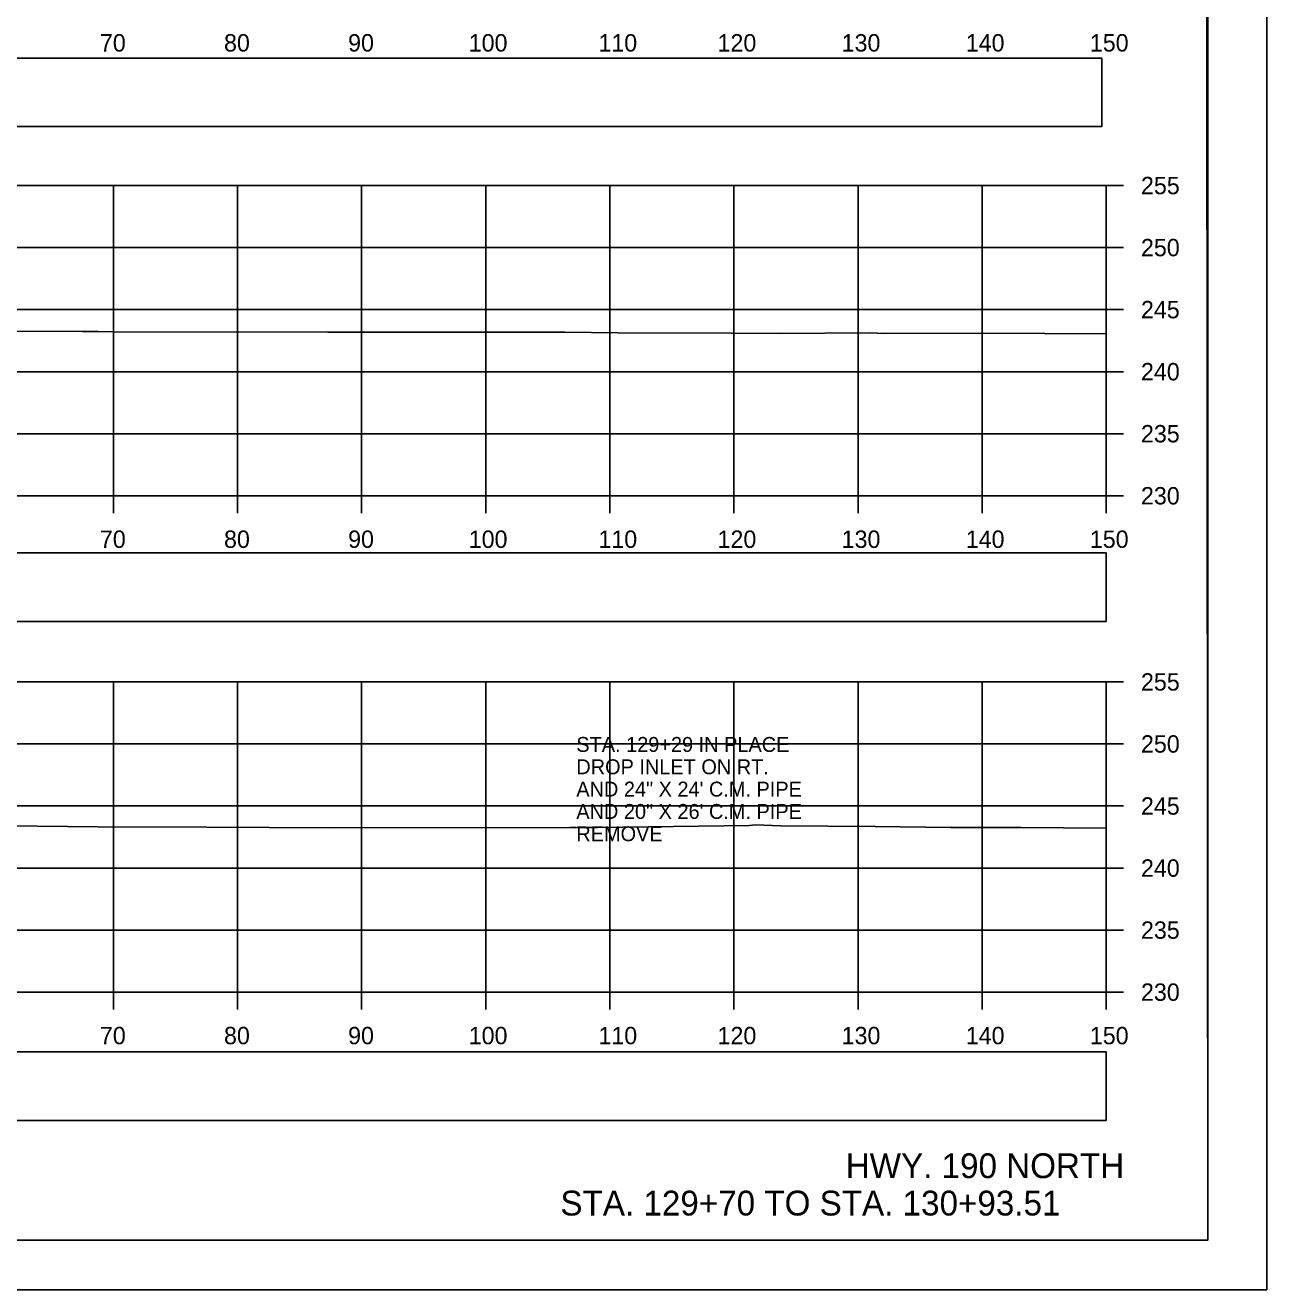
# Model space of a CAD drawing. Extents: x 1369627 to 1374022, y 380035 to 398173.
# Drawn here: x 1370242.1 to 1370342.2, y 382594.9 to 382696.8 of the extents above; entities that cross this region are included whole.
import ezdxf

# ---------------------------------------------------------------- set-up
doc = ezdxf.new("R2010")
doc.units = 0
for name, color, linetype in [('Default', 7, 'Continuous'), ('R_Axis', 7, 'Continuous'), ('R_Axis Annot', 7, 'Continuous'), ('R_Border', 7, 'Continuous'), ('R_Draft', 7, 'Continuous'), ('R_Exist Surface', 7, 'Continuous'), ('R_Grid', 7, 'Continuous'), ('R_No Plot', 7, 'Continuous'), ('R_Water', 7, 'Continuous')]:
    doc.layers.add(name, color=color, linetype=linetype)

msp = doc.modelspace()

# ---------------------------------------------------------------- linework, layer by layer
at = {"layer": 'Default'}
for points in [[(1370028.88, 382688.66), (1370328.88, 382688.66), (1370328.88, 382694.18), (1370028.88, 382694.18)], [(1370029.24, 382648.78), (1370329.24, 382648.78), (1370329.24, 382654.3), (1370029.24, 382654.3)], [(1370029.24, 382608.57), (1370329.24, 382608.57), (1370329.24, 382614.09), (1370029.24, 382614.09)]]:
    msp.add_lwpolyline(points, close=True, dxfattribs=at)
at = {"layer": 'R_Axis'}
for p, q in [((1370329.24, 382658.91), (1370329.24, 382683.91)), ((1370330.64, 382683.91), (1370329.24, 382683.91)), ((1370330.64, 382678.91), (1370329.24, 382678.91)), ((1370330.64, 382673.91), (1370329.24, 382673.91)), ((1370330.64, 382668.91), (1370329.24, 382668.91)), ((1370330.64, 382663.91), (1370329.24, 382663.91)), ((1370029.24, 382658.91), (1370329.24, 382658.91)), ((1370249.24, 382657.51), (1370249.24, 382658.91)), ((1370259.24, 382657.51), (1370259.24, 382658.91)), ((1370269.24, 382657.51), (1370269.24, 382658.91)), ((1370279.24, 382657.51), (1370279.24, 382658.91)), ((1370289.24, 382657.51), (1370289.24, 382658.91)), ((1370299.24, 382657.51), (1370299.24, 382658.91)), ((1370309.24, 382657.51), (1370309.24, 382658.91)), ((1370319.24, 382657.51), (1370319.24, 382658.91)), ((1370329.24, 382657.51), (1370329.24, 382658.91)), ((1370330.64, 382658.91), (1370329.24, 382658.91)), ((1370329.24, 382618.91), (1370329.24, 382643.91)), ((1370330.64, 382643.91), (1370329.24, 382643.91)), ((1370330.64, 382638.91), (1370329.24, 382638.91)), ((1370330.64, 382633.91), (1370329.24, 382633.91)), ((1370330.64, 382628.91), (1370329.24, 382628.91)), ((1370330.64, 382623.91), (1370329.24, 382623.91)), ((1370029.24, 382618.91), (1370329.24, 382618.91)), ((1370249.24, 382617.51), (1370249.24, 382618.91)), ((1370259.24, 382617.51), (1370259.24, 382618.91)), ((1370269.24, 382617.51), (1370269.24, 382618.91)), ((1370279.24, 382617.51), (1370279.24, 382618.91)), ((1370289.24, 382617.51), (1370289.24, 382618.91)), ((1370299.24, 382617.51), (1370299.24, 382618.91)), ((1370309.24, 382617.51), (1370309.24, 382618.91)), ((1370319.24, 382617.51), (1370319.24, 382618.91)), ((1370329.24, 382617.51), (1370329.24, 382618.91)), ((1370330.64, 382618.91), (1370329.24, 382618.91))]:
    msp.add_line(p, q, dxfattribs=at)
at = {"layer": 'R_Border'}
for q in [(1370337.42, 382804.37), (1370021.24, 382598.91)]:
    msp.add_line((1370337.42, 382598.91), q, dxfattribs=at)
at = {"layer": 'R_Exist Surface'}
for points in [[(1370229.82, 382672.22), (1370246.74, 382672.15), (1370247.98, 382672.14), (1370249.26, 382672.13), (1370266.52, 382672.09), (1370274.64, 382672.09), (1370285.61, 382672.08), (1370289.88, 382672.04), (1370299.05, 382672.01), (1370302.92, 382671.99), (1370310.19, 382672.03), (1370311.37, 382671.99), (1370319.35, 382672), (1370329.24, 382671.97)], [(1370238.16, 382632.35), (1370247.98, 382632.24), (1370256.73, 382632.2), (1370266.86, 382632.14), (1370286, 382632.18), (1370287.79, 382632.18), (1370288.24, 382632.18), (1370300.49, 382632.33), (1370300.98, 382632.4), (1370302.98, 382632.31), (1370310.62, 382632.25), (1370316.7, 382632.17), (1370316.9, 382632.18), (1370322.36, 382632.19), (1370329.24, 382632.12)]]:
    msp.add_lwpolyline(points, dxfattribs=at)
at = {"layer": 'R_Grid'}
for p, q in [((1370029.24, 382683.91), (1370329.24, 382683.91)), ((1370249.24, 382658.91), (1370249.24, 382683.91)), ((1370259.24, 382658.91), (1370259.24, 382683.91)), ((1370269.24, 382658.91), (1370269.24, 382683.91)), ((1370279.24, 382658.91), (1370279.24, 382683.91)), ((1370289.24, 382658.91), (1370289.24, 382683.91)), ((1370299.24, 382658.91), (1370299.24, 382683.91)), ((1370309.24, 382658.91), (1370309.24, 382683.91)), ((1370319.24, 382658.91), (1370319.24, 382683.91)), ((1370329.24, 382658.91), (1370329.24, 382683.91)), ((1370029.24, 382678.91), (1370329.24, 382678.91)), ((1370029.24, 382673.91), (1370329.24, 382673.91)), ((1370029.24, 382668.91), (1370329.24, 382668.91)), ((1370029.24, 382663.91), (1370329.24, 382663.91)), ((1370029.24, 382658.91), (1370329.24, 382658.91)), ((1370029.24, 382643.91), (1370329.24, 382643.91)), ((1370249.24, 382618.91), (1370249.24, 382643.91)), ((1370259.24, 382618.91), (1370259.24, 382643.91)), ((1370269.24, 382618.91), (1370269.24, 382643.91)), ((1370279.24, 382618.91), (1370279.24, 382643.91)), ((1370289.24, 382618.91), (1370289.24, 382643.91)), ((1370299.24, 382618.91), (1370299.24, 382643.91)), ((1370309.24, 382618.91), (1370309.24, 382643.91)), ((1370319.24, 382618.91), (1370319.24, 382643.91)), ((1370329.24, 382618.91), (1370329.24, 382643.91)), ((1370029.24, 382638.91), (1370329.24, 382638.91)), ((1370029.24, 382633.91), (1370329.24, 382633.91)), ((1370029.24, 382628.91), (1370329.24, 382628.91)), ((1370029.24, 382623.91), (1370329.24, 382623.91)), ((1370029.24, 382618.91), (1370329.24, 382618.91))]:
    msp.add_line(p, q, dxfattribs=at)
at = {"layer": 'R_No Plot'}
msp.add_line((1370008.84, 382594.93), (1370342.17, 382594.93), dxfattribs=at)
for points in [[(1370008.83, 382808.27), (1370342.17, 382808.27), (1370342.17, 382594.93), (1370008.83, 382594.93)], [(1370255.16, 382804.37), (1370274.78, 382804.37), (1370274.78, 382794.49), (1370290.89, 382794.49), (1370314.09, 382794.49), (1370314.09, 382761.82), (1370337.3, 382761.82), (1370337.42, 382598.91), (1370021.24, 382598.91), (1370021.24, 382804.37)]]:
    msp.add_lwpolyline(points, close=True, dxfattribs=at)

# ---------------------------------------------------------------- texts
at = {"layer": 'R_Axis Annot'}
for s, p in [('70', (1370248.15, 382694.71)), ('80', (1370258.15, 382694.71)), ('90', (1370268.15, 382694.71)), ('100', (1370277.87, 382694.71)), ('110', (1370288.32, 382694.71)), ('120', (1370297.92, 382694.71)), ('130', (1370307.92, 382694.71)), ('140', (1370317.92, 382694.71)), ('150', (1370327.92, 382694.71)), ('255', (1370332.04, 382683.21)), ('250', (1370332.04, 382678.21)), ('245', (1370332.04, 382673.21)), ('240', (1370332.04, 382668.21)), ('235', (1370332.04, 382663.21)), ('230', (1370332.04, 382658.21)), ('70', (1370248.15, 382654.71)), ('80', (1370258.15, 382654.71)), ('90', (1370268.15, 382654.71)), ('100', (1370277.87, 382654.71)), ('110', (1370288.32, 382654.71)), ('120', (1370297.92, 382654.71)), ('130', (1370307.92, 382654.71)), ('140', (1370317.92, 382654.71)), ('150', (1370327.92, 382654.71)), ('255', (1370332.04, 382643.21)), ('250', (1370332.04, 382638.21)), ('245', (1370332.04, 382633.21)), ('240', (1370332.04, 382628.21)), ('235', (1370332.04, 382623.21)), ('230', (1370332.04, 382618.21)), ('70', (1370248.15, 382614.71)), ('80', (1370258.15, 382614.71)), ('90', (1370268.15, 382614.71)), ('100', (1370277.87, 382614.71)), ('110', (1370288.32, 382614.71)), ('120', (1370297.92, 382614.71)), ('130', (1370307.92, 382614.71)), ('140', (1370317.92, 382614.71)), ('150', (1370327.92, 382614.71))]:
    msp.add_text(s, height=1.4, dxfattribs=at).set_placement(p)
at = {"layer": 'R_Draft'}
for s, p in [('HWY. 190 NORTH', (1370308.25, 382603.92)), ('STA. 129+70 TO STA. 130+93.51', (1370285.26, 382600.91))]:
    msp.add_text(s, height=2, dxfattribs=at).set_placement(p)
at = {"layer": 'R_Water'}
for s, p in [('STA. 129+29 IN PLACE', (1370286.54, 382638.27)), ('DROP INLET ON RT.', (1370286.54, 382636.47)), ('AND 24" X 24\' C.M. PIPE', (1370286.54, 382634.67)), ('AND 20" X 26\' C.M. PIPE ', (1370286.54, 382632.87)), ('REMOVE', (1370286.54, 382631.07))]:
    msp.add_text(s, height=1.2, dxfattribs=at).set_placement(p)

doc.saveas('drawing.dxf')
